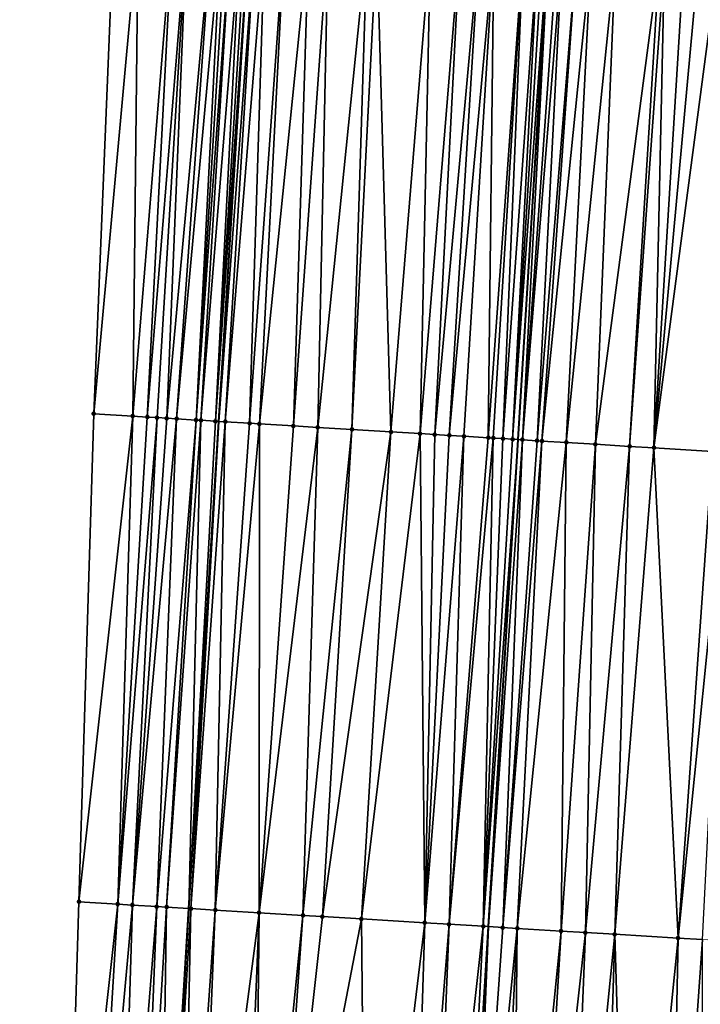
# Model space of a CAD drawing. Header units: feet. Extents: x 2004186 to 2014793, y 836912 to 864902.
# Tile 260 of 656: x 2010668 to 2010696, y 844940 to 844980. Entities that reach past the tile are written whole.
import ezdxf

# ---------------------------------------------------------------- set-up
doc = ezdxf.new("R2010")
doc.units = ezdxf.units.FT
doc.header["$LTSCALE"] = 100
doc.header["$MEASUREMENT"] = 0
for name, color, linetype, lineweight in [('EP_Travel Lane', 5, 'Continuous', 40), ('GPL_Skip Line', 2, 'Continuous', 40), ('Road Shots', 4, 'Continuous', 200), ('Road X-Section', 30, 'Continuous', 13)]:
    doc.layers.add(name, color=color, linetype=linetype, lineweight=lineweight)
doc.layers.add('I-77 SB_MM21-27-Surface-Border', color=7, linetype='Continuous')
doc.layers.add('I-77 SB_MM21-27-Surface-TIN', color=7, linetype='Continuous')

msp = doc.modelspace()

# ---------------------------------------------------------------- linework, layer by layer
at = {"layer": 'EP_Travel Lane'}
msp.add_polyline3d([(2010671.361975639, 844884.1087409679, 416.8772273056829), (2010672.588027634, 844904.0636161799, 417.0887249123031), (2010673.81414055, 844924.0194829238, 417.3541223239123), (2010675.040278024, 844943.9757493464, 417.5965140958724), (2010676.266924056, 844963.9376616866, 417.846171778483), (2010677.508120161, 844983.937291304, 418.1073278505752), (2010678.759625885, 845003.8950665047, 418.3260456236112), (2010680.011203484, 845023.8539879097, 418.6015332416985), (2010681.262646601, 845043.8107647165, 418.8424224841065), (2010682.514286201, 845063.7706748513, 419.0715753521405), (2010683.765781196, 845083.7282789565, 419.327038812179), (2010685.017376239, 845103.6874785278, 419.5472036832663), (2010686.268623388, 845123.64488809, 419.7774248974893), (2010687.504622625, 845143.6241713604, 419.9852812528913), (2010688.721868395, 845163.5837760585, 420.1983156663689), (2010689.938995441, 845183.5414340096, 420.4285566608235)], dxfattribs=at)
at = {"layer": 'GPL_Skip Line'}
msp.add_polyline3d([(2010683.662438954, 844883.3616946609, 417.1203910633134), (2010684.880050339, 844903.3171071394, 417.3261345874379), (2010686.097697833, 844923.2731113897, 417.5925221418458), (2010687.315414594, 844943.2302508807, 417.8593968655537), (2010688.533545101, 844963.1925663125, 418.0667554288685), (2010689.759369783, 844983.1726573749, 418.3167093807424), (2010690.990855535, 845003.1316513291, 418.5634833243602), (2010692.222422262, 845023.0919576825, 418.8124444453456), (2010693.453861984, 845043.0502056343, 419.0594326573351), (2010694.685462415, 845063.0110582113, 419.2863865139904), (2010695.916964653, 845082.9703193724, 419.5222443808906), (2010697.148541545, 845102.9307904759, 419.7398166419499), (2010698.380154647, 845122.8893663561, 419.9770564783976), (2010699.622395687, 845142.8571987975, 420.1952688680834), (2010700.874572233, 845162.8144267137, 420.4101064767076), (2010702.126642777, 845182.769965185, 420.6362082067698)], dxfattribs=at)
at = {"layer": 'I-77 SB_MM21-27-Surface-Border', "color": 3, "linetype": 'ByBlock', "lineweight": -2}
msp.add_polyline3d([(2010668.105363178, 844884.3073593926, 416.7433087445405), (2010669.711869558, 844904.2388101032, 416.9903319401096), (2010669.921052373, 844924.2568108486, 417.2218372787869), (2010670.529480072, 844944.2502413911, 417.4509269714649), (2010671.138567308, 844964.2501318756, 417.6742563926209), (2010671.966535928, 844984.2843421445, 417.9207875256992), (2010673.008145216, 845004.254653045, 418.1616334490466), (2010674.249504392, 845024.2147291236, 418.4052698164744), (2010675.490699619, 845044.1721690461, 418.6186972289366), (2010676.732113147, 845064.1331190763, 418.8428098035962), (2010678.172956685, 845084.0786909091, 419.1031831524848), (2010679.414293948, 845104.0384146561, 419.3335305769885), (2010681.254499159, 845123.9589596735, 419.5721350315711), (2010682.705933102, 845143.9288255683, 419.8111058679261), (2010684.364728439, 845163.8603183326, 420.0579026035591), (2010685.025423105, 845183.8534304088, 420.2544708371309)], dxfattribs=at)
at = {"layer": 'I-77 SB_MM21-27-Surface-TIN', "color": 128, "linetype": 'ByBlock', "lineweight": -2}
for points in [[(2010672.964579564, 844984.2218193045, 417.955833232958), (2010671.966535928, 844984.2843421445, 417.9207875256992), (2010671.138567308, 844964.2501318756, 417.6742563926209)], [(2010672.964579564, 844984.2218193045, 417.955833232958), (2010671.138567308, 844964.2501318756, 417.6742563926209), (2010672.735604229, 844964.1527998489, 417.729836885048)], [(2010674.361837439, 844984.134235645, 418.008916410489), (2010672.964579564, 844984.2218193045, 417.955833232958), (2010672.735604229, 844964.1527998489, 417.729836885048)], [(2010674.361837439, 844984.134235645, 418.008916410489), (2010672.735604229, 844964.1527998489, 417.729836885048), (2010673.33449157, 844964.1162754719, 417.7527405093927)], [(2010674.960665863, 844984.0967579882, 418.0271406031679), (2010674.361837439, 844984.134235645, 418.008916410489), (2010673.33449157, 844964.1162754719, 417.7527405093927)], [(2010674.960665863, 844984.0967579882, 418.0271406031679), (2010673.33449157, 844964.1162754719, 417.7527405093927), (2010673.733753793, 844964.091991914, 417.7625373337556)], [(2010674.960665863, 844984.0967579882, 418.0271406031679), (2010673.733753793, 844964.091991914, 417.7625373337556), (2010674.133016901, 844964.0677229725, 417.7711227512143)], [(2010675.958703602, 844984.0341403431, 418.0695588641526), (2010674.960665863, 844984.0967579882, 418.0271406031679), (2010674.133016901, 844964.0677229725, 417.7711227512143)], [(2010675.958703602, 844984.0341403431, 418.0695588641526), (2010674.133016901, 844964.0677229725, 417.7711227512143), (2010674.53227464, 844964.0433653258, 417.7870600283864)], [(2010676.35791671, 844984.009061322, 418.0890117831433), (2010675.958703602, 844984.0341403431, 418.0695588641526), (2010674.53227464, 844964.0433653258, 417.7870600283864)], [(2010676.35791671, 844984.009061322, 418.0890117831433), (2010674.53227464, 844964.0433653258, 417.7870600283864), (2010675.330781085, 844963.9945007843, 417.8313041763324)], [(2010676.557525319, 844983.9965548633, 418.0961679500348), (2010676.35791671, 844984.009061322, 418.0890117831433), (2010675.330781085, 844963.9945007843, 417.8313041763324)], [(2010676.757137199, 844983.984100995, 418.099234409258), (2010676.557525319, 844983.9965548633, 418.0961679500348), (2010675.330781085, 844963.9945007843, 417.8313041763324)], [(2010676.757137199, 844983.984100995, 418.099234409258), (2010675.330781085, 844963.9945007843, 417.8313041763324), (2010675.530410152, 844963.9823252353, 417.8390014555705)], [(2010677.156366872, 844983.9592883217, 418.0979746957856), (2010676.757137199, 844983.984100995, 418.099234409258), (2010675.530410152, 844963.9823252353, 417.8390014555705)], [(2010677.156366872, 844983.9592883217, 418.0979746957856), (2010675.530410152, 844963.9823252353, 417.8390014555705), (2010676.129311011, 844963.9460242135, 417.8433935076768)], [(2010677.355978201, 844983.9468255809, 418.1017311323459), (2010677.156366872, 844983.9592883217, 418.0979746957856), (2010676.129311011, 844963.9460242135, 417.8433935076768)], [(2010677.355978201, 844983.9468255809, 418.1017311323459), (2010676.129311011, 844963.9460242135, 417.8433935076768), (2010677.508120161, 844983.937291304, 418.1073278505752)], [(2010676.129311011, 844963.9460242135, 417.8433935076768), (2010676.266924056, 844963.9376616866, 417.846171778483), (2010677.508120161, 844983.937291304, 418.1073278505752)], [(2010677.755195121, 844983.9218078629, 418.1164167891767), (2010677.508120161, 844983.937291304, 418.1073278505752), (2010676.266924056, 844963.9376616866, 417.846171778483)], [(2010677.755195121, 844983.9218078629, 418.1164167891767), (2010676.266924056, 844963.9376616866, 417.846171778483), (2010676.528574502, 844963.9217616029, 417.8514542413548)], [(2010678.15441166, 844983.8967840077, 418.1315797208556), (2010677.755195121, 844983.9218078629, 418.1164167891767), (2010676.528574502, 844963.9217616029, 417.8514542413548)], [(2010678.15441166, 844983.8967840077, 418.1315797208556), (2010676.528574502, 844963.9217616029, 417.8514542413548), (2010677.526725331, 844963.8609745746, 417.8824219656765)], [(2010678.952856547, 844983.8469261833, 418.147139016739), (2010678.15441166, 844983.8967840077, 418.1315797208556), (2010677.526725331, 844963.8609745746, 417.8824219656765)], [(2010678.952856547, 844983.8469261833, 418.147139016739), (2010677.526725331, 844963.8609745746, 417.8824219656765), (2010677.925989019, 844963.8367152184, 417.8902129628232)], [(2010679.950915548, 844983.7846504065, 418.1629717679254), (2010678.952856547, 844983.8469261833, 418.147139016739), (2010677.925989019, 844963.8367152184, 417.8902129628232)], [(2010679.950915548, 844983.7846504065, 418.1629717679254), (2010677.925989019, 844963.8367152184, 417.8902129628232), (2010679.323416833, 844963.7518885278, 417.9107635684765)], [(2010680.749360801, 844983.7347984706, 418.1780731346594), (2010679.950915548, 844983.7846504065, 418.1629717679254), (2010679.323416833, 844963.7518885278, 417.9107635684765)], [(2010680.749360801, 844983.7347984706, 418.1780731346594), (2010679.323416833, 844963.7518885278, 417.9107635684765), (2010680.32157921, 844963.6912923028, 417.9259176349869)], [(2010682.346258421, 844983.6352089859, 418.1993805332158), (2010680.749360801, 844983.7347984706, 418.1780731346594), (2010680.32157921, 844963.6912923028, 417.9259176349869)], [(2010682.346258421, 844983.6352089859, 418.1993805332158), (2010680.32157921, 844963.6912923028, 417.9259176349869), (2010681.71900336, 844963.6064050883, 417.9514844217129)], [(2010682.745482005, 844983.6102984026, 418.2057348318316), (2010682.346258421, 844983.6352089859, 418.1993805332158), (2010681.71900336, 844963.6064050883, 417.9514844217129)], [(2010682.745482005, 844983.6102984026, 418.2057348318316), (2010681.71900336, 844963.6064050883, 417.9514844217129), (2010683.316065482, 844963.5094894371, 417.9725558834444)], [(2010684.941213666, 844983.473321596, 418.2382415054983), (2010682.745482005, 844983.6102984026, 418.2057348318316), (2010683.316065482, 844963.5094894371, 417.9725558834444)], [(2010684.941213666, 844983.473321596, 418.2382415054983), (2010683.316065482, 844963.5094894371, 417.9725558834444), (2010684.513855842, 844963.4366997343, 417.996893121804)], [(2010686.138879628, 844983.3985128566, 418.263291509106), (2010684.941213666, 844983.473321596, 418.2382415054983), (2010684.513855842, 844963.4366997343, 417.996893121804)], [(2010686.138879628, 844983.3985128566, 418.263291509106), (2010684.513855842, 844963.4366997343, 417.996893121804), (2010685.112751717, 844963.4003163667, 418.0081099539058)], [(2010686.937326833, 844983.34869229, 418.2759534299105), (2010686.138879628, 844983.3985128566, 418.263291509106), (2010685.112751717, 844963.4003163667, 418.0081099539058)], [(2010686.937326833, 844983.34869229, 418.2759534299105), (2010685.112751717, 844963.4003163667, 418.0081099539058), (2010685.711651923, 844963.364004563, 418.0133956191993)], [(2010687.536162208, 844983.3113264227, 418.2854842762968), (2010686.937326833, 844983.34869229, 418.2759534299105), (2010685.711651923, 844963.364004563, 418.0133956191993)], [(2010687.536162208, 844983.3113264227, 418.2854842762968), (2010685.711651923, 844963.364004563, 418.0133956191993), (2010686.310547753, 844963.3276204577, 418.0246736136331)], [(2010687.536162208, 844983.3113264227, 418.2854842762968), (2010686.310547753, 844963.3276204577, 418.0246736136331), (2010687.308700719, 844963.2668687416, 418.0527146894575)], [(2010688.733824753, 844983.2364627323, 418.3148075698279), (2010687.536162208, 844983.3113264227, 418.2854842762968), (2010687.308700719, 844963.2668687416, 418.0527146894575)], [(2010688.733824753, 844983.2364627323, 418.3148075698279), (2010687.308700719, 844963.2668687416, 418.0527146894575), (2010687.508333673, 844963.254757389, 418.0550913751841)], [(2010688.733824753, 844983.2364627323, 418.3148075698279), (2010687.508333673, 844963.254757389, 418.0550913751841), (2010687.907603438, 844963.2305984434, 418.0545603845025)], [(2010689.33266533, 844983.1991805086, 418.3178338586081), (2010688.733824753, 844983.2364627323, 418.3148075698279), (2010687.907603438, 844963.2305984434, 418.0545603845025)], [(2010689.33266533, 844983.1991805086, 418.3178338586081), (2010687.907603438, 844963.2305984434, 418.0545603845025), (2010688.306868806, 844963.206366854, 418.0600500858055)], [(2010689.53228229, 844983.1868083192, 418.3145485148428), (2010689.33266533, 844983.1991805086, 418.3178338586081), (2010688.306868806, 844963.206366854, 418.0600500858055)], [(2010689.731895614, 844983.1743776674, 418.3158095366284), (2010689.53228229, 844983.1868083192, 418.3145485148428), (2010688.306868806, 844963.206366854, 418.0600500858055)], [(2010689.731895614, 844983.1743776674, 418.3158095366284), (2010688.306868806, 844963.206366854, 418.0600500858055), (2010688.533545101, 844963.1925663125, 418.0667554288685)], [(2010689.731895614, 844983.1743776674, 418.3158095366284), (2010688.533545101, 844963.1925663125, 418.0667554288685), (2010689.759369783, 844983.1726573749, 418.3167093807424)], [(2010688.706129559, 844963.1820589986, 418.0718606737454), (2010689.759369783, 844983.1726573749, 418.3167093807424), (2010688.533545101, 844963.1925663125, 418.0667554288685)], [(2010690.131113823, 844983.149380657, 418.3288848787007), (2010689.759369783, 844983.1726573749, 418.3167093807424), (2010688.706129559, 844963.1820589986, 418.0718606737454)], [(2010690.3307217, 844983.1368624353, 418.3369557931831), (2010690.131113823, 844983.149380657, 418.3288848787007), (2010688.706129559, 844963.1820589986, 418.0718606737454)], [(2010690.3307217, 844983.1368624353, 418.3369557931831), (2010688.706129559, 844963.1820589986, 418.0718606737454), (2010689.305017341, 844963.1455419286, 418.0941587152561)], [(2010690.929553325, 844983.0994362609, 418.3511764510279), (2010690.3307217, 844983.1368624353, 418.3369557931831), (2010689.305017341, 844963.1455419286, 418.0941587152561)], [(2010690.929553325, 844983.0994362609, 418.3511764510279), (2010689.305017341, 844963.1455419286, 418.0941587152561), (2010689.504647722, 844963.133388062, 418.1000589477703)], [(2010691.528388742, 844983.0620710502, 418.3606562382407), (2010690.929553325, 844983.0994362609, 418.3511764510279), (2010689.504647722, 844963.133388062, 418.1000589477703)], [(2010691.528388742, 844983.0620710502, 418.3606562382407), (2010689.504647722, 844963.133388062, 418.1000589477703), (2010690.502810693, 844963.0728016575, 418.1143990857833)], [(2010692.526449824, 844982.9998287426, 418.3738862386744), (2010691.528388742, 844983.0620710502, 418.3606562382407), (2010690.502810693, 844963.0728016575, 418.1143990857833)], [(2010692.526449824, 844982.9998287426, 418.3738862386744), (2010690.502810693, 844963.0728016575, 418.1143990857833), (2010691.700609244, 844963.0001472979, 418.1275191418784)], [(2010694.322953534, 844982.8876922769, 418.4055010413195), (2010692.526449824, 844982.9998287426, 418.3738862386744), (2010691.700609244, 844963.0001472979, 418.1275191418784)], [(2010694.322953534, 844982.8876922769, 418.4055010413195), (2010691.700609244, 844963.0001472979, 418.1275191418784), (2010693.098032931, 844962.9152524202, 418.1537210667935)], [(2010694.522565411, 844982.8752383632, 418.4085710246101), (2010694.322953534, 844982.8876922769, 418.4055010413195), (2010693.098032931, 844962.9152524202, 418.1537210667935)], [(2010694.522565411, 844982.8752383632, 418.4085710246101), (2010693.098032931, 844962.9152524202, 418.1537210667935), (2010694.096189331, 844962.8545574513, 418.17705894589)], [(2010695.321007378, 844982.8253335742, 418.427782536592), (2010694.522565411, 844982.8752383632, 418.4085710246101), (2010694.096189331, 844962.8545574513, 418.17705894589)], [(2010695.919841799, 844982.7879523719, 418.4385059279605), (2010695.321007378, 844982.8253335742, 418.427782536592), (2010694.096189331, 844962.8545574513, 418.17705894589)], [(2010696.718289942, 844982.7381468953, 418.4499943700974), (2010695.919841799, 844982.7879523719, 418.4385059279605), (2010694.096189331, 844962.8545574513, 418.17705894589)], [(2010696.718289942, 844982.7381468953, 418.4499943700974), (2010694.096189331, 844962.8545574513, 418.17705894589), (2010696.491774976, 844962.7090594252, 418.2189887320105)], [(2010672.735604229, 844964.1527998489, 417.729836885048), (2010671.138567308, 844964.2501318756, 417.6742563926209), (2010670.529480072, 844944.2502413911, 417.4509269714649)], [(2010672.735604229, 844964.1527998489, 417.729836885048), (2010670.529480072, 844944.2502413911, 417.4509269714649), (2010672.126523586, 844944.1530180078, 417.5060744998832)], [(2010673.33449157, 844964.1162754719, 417.7527405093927), (2010672.735604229, 844964.1527998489, 417.729836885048), (2010672.126523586, 844944.1530180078, 417.5060744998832)], [(2010673.733753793, 844964.091991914, 417.7625373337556), (2010673.33449157, 844964.1162754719, 417.7527405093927), (2010672.126523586, 844944.1530180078, 417.5060744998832)], [(2010673.733753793, 844964.091991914, 417.7625373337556), (2010672.126523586, 844944.1530180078, 417.5060744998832), (2010672.72541358, 844944.1165373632, 417.5287447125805)], [(2010674.133016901, 844964.0677229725, 417.7711227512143), (2010673.733753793, 844964.091991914, 417.7625373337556), (2010672.72541358, 844944.1165373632, 417.5287447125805)], [(2010674.53227464, 844964.0433653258, 417.7870600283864), (2010674.133016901, 844964.0677229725, 417.7711227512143), (2010672.72541358, 844944.1165373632, 417.5287447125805)], [(2010674.53227464, 844964.0433653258, 417.7870600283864), (2010672.72541358, 844944.1165373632, 417.5287447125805), (2010673.723559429, 844944.0556678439, 417.5727544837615)], [(2010675.330781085, 844963.9945007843, 417.8313041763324), (2010674.53227464, 844964.0433653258, 417.7870600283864), (2010673.723559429, 844944.0556678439, 417.5727544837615)], [(2010675.330781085, 844963.9945007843, 417.8313041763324), (2010673.723559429, 844944.0556678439, 417.5727544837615), (2010674.122822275, 844944.0313945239, 417.5835826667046)], [(2010675.530410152, 844963.9823252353, 417.8390014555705), (2010675.330781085, 844963.9945007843, 417.8313041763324), (2010674.122822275, 844944.0313945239, 417.5835826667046)], [(2010675.530410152, 844963.9823252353, 417.8390014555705), (2010674.122822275, 844944.0313945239, 417.5835826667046), (2010675.040278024, 844943.9757493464, 417.5965140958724)], [(2010676.129311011, 844963.9460242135, 417.8433935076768), (2010675.530410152, 844963.9823252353, 417.8390014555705), (2010675.040278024, 844943.9757493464, 417.5965140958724)], [(2010676.129311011, 844963.9460242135, 417.8433935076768), (2010675.040278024, 844943.9757493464, 417.5965140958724), (2010676.266924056, 844963.9376616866, 417.846171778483)], [(2010675.120988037, 844943.9708541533, 417.5976516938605), (2010676.266924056, 844963.9376616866, 417.846171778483), (2010675.040278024, 844943.9757493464, 417.5965140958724)], [(2010676.528574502, 844963.9217616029, 417.8514542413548), (2010676.266924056, 844963.9376616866, 417.846171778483), (2010675.120988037, 844943.9708541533, 417.5976516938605)], [(2010676.528574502, 844963.9217616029, 417.8514542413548), (2010675.120988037, 844943.9708541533, 417.5976516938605), (2010676.119146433, 844943.910192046, 417.6227944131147)], [(2010677.526725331, 844963.8609745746, 417.8824219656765), (2010676.528574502, 844963.9217616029, 417.8514542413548), (2010676.119146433, 844943.910192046, 417.6227944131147)], [(2010677.925989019, 844963.8367152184, 417.8902129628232), (2010677.526725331, 844963.8609745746, 417.8824219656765), (2010676.119146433, 844943.910192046, 417.6227944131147)], [(2010677.925989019, 844963.8367152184, 417.8902129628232), (2010676.119146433, 844943.910192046, 417.6227944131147), (2010677.915840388, 844943.801146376, 417.6547592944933)], [(2010679.323416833, 844963.7518885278, 417.9107635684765), (2010677.925989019, 844963.8367152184, 417.8902129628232), (2010677.915840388, 844943.801146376, 417.6547592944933)], [(2010680.32157921, 844963.6912923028, 417.9259176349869), (2010679.323416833, 844963.7518885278, 417.9107635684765), (2010677.915840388, 844943.801146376, 417.6547592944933)], [(2010680.32157921, 844963.6912923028, 417.9259176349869), (2010677.915840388, 844943.801146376, 417.6547592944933), (2010679.712528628, 844943.6920062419, 417.6953170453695)], [(2010681.71900336, 844963.6064050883, 417.9514844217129), (2010680.32157921, 844963.6912923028, 417.9259176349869), (2010679.712528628, 844943.6920062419, 417.6953170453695)], [(2010681.71900336, 844963.6064050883, 417.9514844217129), (2010679.712528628, 844943.6920062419, 417.6953170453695), (2010680.511058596, 844943.6435303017, 417.7105422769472)], [(2010683.316065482, 844963.5094894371, 417.9725558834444), (2010681.71900336, 844963.6064050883, 417.9514844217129), (2010680.511058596, 844943.6435303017, 417.7105422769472)], [(2010683.316065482, 844963.5094894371, 417.9725558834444), (2010680.511058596, 844943.6435303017, 417.7105422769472), (2010682.108122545, 844943.5466447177, 417.7349621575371)], [(2010684.513855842, 844963.4366997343, 417.996893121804), (2010683.316065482, 844963.5094894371, 417.9725558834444), (2010682.108122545, 844943.5466447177, 417.7349621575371)], [(2010684.513855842, 844963.4366997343, 417.996893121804), (2010682.108122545, 844943.5466447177, 417.7349621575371), (2010684.703340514, 844943.3890246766, 417.7911059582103)], [(2010685.112751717, 844963.4003163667, 418.0081099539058), (2010684.513855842, 844963.4366997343, 417.996893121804), (2010684.703340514, 844943.3890246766, 417.7911059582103)], [(2010685.711651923, 844963.364004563, 418.0133956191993), (2010685.112751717, 844963.4003163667, 418.0081099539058), (2010684.703340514, 844943.3890246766, 417.7911059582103)], [(2010686.310547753, 844963.3276204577, 418.0246736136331), (2010685.711651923, 844963.364004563, 418.0133956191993), (2010684.703340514, 844943.3890246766, 417.7911059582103)], [(2010686.310547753, 844963.3276204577, 418.0246736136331), (2010684.703340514, 844943.3890246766, 417.7911059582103), (2010685.701502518, 844943.3284222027, 417.8108241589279)], [(2010687.308700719, 844963.2668687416, 418.0527146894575), (2010686.310547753, 844963.3276204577, 418.0246736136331), (2010685.701502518, 844943.3284222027, 417.8108241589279)], [(2010687.508333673, 844963.254757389, 418.0550913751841), (2010687.308700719, 844963.2668687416, 418.0527146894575), (2010685.701502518, 844943.3284222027, 417.8108241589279)], [(2010687.508333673, 844963.254757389, 418.0550913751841), (2010685.701502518, 844943.3284222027, 417.8108241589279), (2010687.098919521, 844943.2434166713, 417.853172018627)], [(2010687.907603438, 844963.2305984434, 418.0545603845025), (2010687.508333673, 844963.254757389, 418.0550913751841), (2010687.098919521, 844943.2434166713, 417.853172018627)], [(2010688.306868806, 844963.206366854, 418.0600500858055), (2010687.907603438, 844963.2305984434, 418.0545603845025), (2010687.098919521, 844943.2434166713, 417.853172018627)], [(2010688.306868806, 844963.206366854, 418.0600500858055), (2010687.098919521, 844943.2434166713, 417.853172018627), (2010688.533545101, 844963.1925663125, 418.0667554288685)], [(2010687.098919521, 844943.2434166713, 417.853172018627), (2010687.315414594, 844943.2302508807, 417.8593968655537), (2010688.533545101, 844963.1925663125, 418.0667554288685)], [(2010688.706129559, 844963.1820589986, 418.0718606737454), (2010688.533545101, 844963.1925663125, 418.0667554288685), (2010687.315414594, 844943.2302508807, 417.8593968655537)], [(2010688.706129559, 844963.1820589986, 418.0718606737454), (2010687.315414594, 844943.2302508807, 417.8593968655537), (2010687.897444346, 844943.1948557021, 417.8761318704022)], [(2010689.305017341, 844963.1455419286, 418.0941587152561), (2010688.706129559, 844963.1820589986, 418.0718606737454), (2010687.897444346, 844943.1948557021, 417.8761318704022)], [(2010689.504647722, 844963.133388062, 418.1000589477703), (2010689.305017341, 844963.1455419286, 418.0941587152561), (2010687.897444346, 844943.1948557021, 417.8761318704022)], [(2010689.504647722, 844963.133388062, 418.1000589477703), (2010687.897444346, 844943.1948557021, 417.8761318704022), (2010688.496342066, 844943.1585027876, 417.8871832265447)], [(2010690.502810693, 844963.0728016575, 418.1143990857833), (2010689.504647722, 844963.133388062, 418.1000589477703), (2010688.496342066, 844943.1585027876, 417.8871832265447)], [(2010690.502810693, 844963.0728016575, 418.1143990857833), (2010688.496342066, 844943.1585027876, 417.8871832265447), (2010690.293044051, 844943.0495898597, 417.9070733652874)], [(2010691.700609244, 844963.0001472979, 418.1275191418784), (2010690.502810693, 844963.0728016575, 418.1143990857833), (2010690.293044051, 844943.0495898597, 417.9070733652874)], [(2010691.700609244, 844963.0001472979, 418.1275191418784), (2010690.293044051, 844943.0495898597, 417.9070733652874), (2010691.291207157, 844942.9890055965, 417.9251350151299)], [(2010693.098032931, 844962.9152524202, 418.1537210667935), (2010691.700609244, 844963.0001472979, 418.1275191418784), (2010691.291207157, 844942.9890055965, 417.9251350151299)], [(2010693.098032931, 844962.9152524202, 418.1537210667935), (2010691.291207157, 844942.9890055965, 417.9251350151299), (2010692.488999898, 844942.9162551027, 417.9513006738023)], [(2010694.096189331, 844962.8545574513, 418.17705894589), (2010693.098032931, 844962.9152524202, 418.1537210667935), (2010692.488999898, 844942.9162551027, 417.9513006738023)], [(2010694.096189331, 844962.8545574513, 418.17705894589), (2010692.488999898, 844942.9162551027, 417.9513006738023), (2010695.08422799, 844942.7588023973, 417.9922229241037)], [(2010696.491774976, 844962.7090594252, 418.2189887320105), (2010694.096189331, 844962.8545574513, 418.17705894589), (2010695.08422799, 844942.7588023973, 417.9922229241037)], [(2010697.090672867, 844962.6727093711, 418.2274445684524), (2010696.491774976, 844962.7090594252, 418.2189887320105), (2010695.08422799, 844942.7588023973, 417.9922229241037)], [(2010697.090672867, 844962.6727093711, 418.2274445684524), (2010695.08422799, 844942.7588023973, 417.9922229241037), (2010696.08239488, 844942.6982806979, 418.0045935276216)], [(2010672.126523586, 844944.1530180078, 417.5060744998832), (2010670.529480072, 844944.2502413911, 417.4509269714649), (2010669.921052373, 844924.2568108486, 417.2218372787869)], [(2010672.126523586, 844944.1530180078, 417.5060744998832), (2010669.921052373, 844924.2568108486, 417.2218372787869), (2010670.919196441, 844924.1959119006, 417.2594590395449)], [(2010672.72541358, 844944.1165373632, 417.5287447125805), (2010672.126523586, 844944.1530180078, 417.5060744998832), (2010670.919196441, 844924.1959119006, 417.2594590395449)], [(2010672.72541358, 844944.1165373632, 417.5287447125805), (2010670.919196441, 844924.1959119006, 417.2594590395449), (2010672.11696913, 844924.1228299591, 417.3048400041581)], [(2010673.723559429, 844944.0556678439, 417.5727544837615), (2010672.72541358, 844944.1165373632, 417.5287447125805), (2010672.11696913, 844924.1228299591, 417.3048400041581)], [(2010673.723559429, 844944.0556678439, 417.5727544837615), (2010672.11696913, 844924.1228299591, 417.3048400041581), (2010672.915489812, 844924.0742004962, 417.3283625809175)], [(2010674.122822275, 844944.0313945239, 417.5835826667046), (2010673.723559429, 844944.0556678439, 417.5727544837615), (2010672.915489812, 844924.0742004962, 417.3283625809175)], [(2010674.122822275, 844944.0313945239, 417.5835826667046), (2010672.915489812, 844924.0742004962, 417.3283625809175), (2010673.81414055, 844924.0194829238, 417.3541223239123)], [(2010674.122822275, 844944.0313945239, 417.5835826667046), (2010673.81414055, 844924.0194829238, 417.3541223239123), (2010675.040278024, 844943.9757493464, 417.5965140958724)], [(2010673.913641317, 844924.0134244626, 417.3569745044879), (2010675.040278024, 844943.9757493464, 417.5965140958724), (2010673.81414055, 844924.0194829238, 417.3541223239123)], [(2010675.120988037, 844943.9708541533, 417.5976516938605), (2010675.040278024, 844943.9757493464, 417.5965140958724), (2010673.913641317, 844924.0134244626, 417.3569745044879)], [(2010675.120988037, 844943.9708541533, 417.5976516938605), (2010673.913641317, 844924.0134244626, 417.3569745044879), (2010674.71216052, 844923.9647705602, 417.3822885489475)], [(2010676.119146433, 844943.910192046, 417.6227944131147), (2010675.120988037, 844943.9708541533, 417.5976516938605), (2010674.71216052, 844923.9647705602, 417.3822885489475)], [(2010676.119146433, 844943.910192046, 417.6227944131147), (2010674.71216052, 844923.9647705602, 417.3822885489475), (2010675.311054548, 844923.9283565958, 417.3956692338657)], [(2010677.915840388, 844943.801146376, 417.6547592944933), (2010676.119146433, 844943.910192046, 417.6227944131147), (2010675.311054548, 844923.9283565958, 417.3956692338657)], [(2010677.915840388, 844943.801146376, 417.6547592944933), (2010675.311054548, 844923.9283565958, 417.3956692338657), (2010677.107752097, 844923.8193703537, 417.4170716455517)], [(2010677.915840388, 844943.801146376, 417.6547592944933), (2010677.107752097, 844923.8193703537, 417.4170716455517), (2010677.706646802, 844923.7829675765, 417.429632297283)], [(2010679.712528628, 844943.6920062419, 417.6953170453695), (2010677.915840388, 844943.801146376, 417.6547592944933), (2010677.706646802, 844923.7829675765, 417.429632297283)], [(2010679.712528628, 844943.6920062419, 417.6953170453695), (2010677.706646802, 844923.7829675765, 417.429632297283), (2010678.305540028, 844923.7465403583, 417.4439845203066)], [(2010680.511058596, 844943.6435303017, 417.7105422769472), (2010679.712528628, 844943.6920062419, 417.6953170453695), (2010678.305540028, 844923.7465403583, 417.4439845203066)], [(2010682.108122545, 844943.5466447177, 417.7349621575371), (2010680.511058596, 844943.6435303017, 417.7105422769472), (2010678.305540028, 844923.7465403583, 417.4439845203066)], [(2010682.108122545, 844943.5466447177, 417.7349621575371), (2010678.305540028, 844923.7465403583, 417.4439845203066), (2010682.29818384, 844923.5040609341, 417.5126398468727)], [(2010684.703340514, 844943.3890246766, 417.7911059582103), (2010682.108122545, 844943.5466447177, 417.7349621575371), (2010682.29818384, 844923.5040609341, 417.5126398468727)], [(2010684.703340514, 844943.3890246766, 417.7911059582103), (2010682.29818384, 844923.5040609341, 417.5126398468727), (2010684.094866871, 844923.3948347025, 417.5516339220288)], [(2010685.701502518, 844943.3284222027, 417.8108241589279), (2010684.703340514, 844943.3890246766, 417.7911059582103), (2010684.094866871, 844923.3948347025, 417.5516339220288)], [(2010685.701502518, 844943.3284222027, 417.8108241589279), (2010684.094866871, 844923.3948347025, 417.5516339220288), (2010684.89339056, 844923.3462549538, 417.571512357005)], [(2010687.098919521, 844943.2434166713, 417.853172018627), (2010685.701502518, 844943.3284222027, 417.8108241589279), (2010684.89339056, 844923.3462549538, 417.571512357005)], [(2010687.098919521, 844943.2434166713, 417.853172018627), (2010684.89339056, 844923.3462549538, 417.571512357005), (2010686.097697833, 844923.2731113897, 417.5925221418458)], [(2010687.098919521, 844943.2434166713, 417.853172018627), (2010686.097697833, 844923.2731113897, 417.5925221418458), (2010687.315414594, 844943.2302508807, 417.8593968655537)], [(2010686.490447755, 844923.2492577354, 417.5993738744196), (2010687.315414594, 844943.2302508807, 417.8593968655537), (2010686.097697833, 844923.2731113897, 417.5925221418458)], [(2010687.897444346, 844943.1948557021, 417.8761318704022), (2010687.315414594, 844943.2302508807, 417.8593968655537), (2010686.490447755, 844923.2492577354, 417.5993738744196)], [(2010688.496342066, 844943.1585027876, 417.8871832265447), (2010687.897444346, 844943.1948557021, 417.8761318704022), (2010686.490447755, 844923.2492577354, 417.5993738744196)], [(2010688.496342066, 844943.1585027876, 417.8871832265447), (2010686.490447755, 844923.2492577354, 417.5993738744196), (2010687.488606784, 844923.1886060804, 417.6188686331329)], [(2010688.496342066, 844943.1585027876, 417.8871832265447), (2010687.488606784, 844923.1886060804, 417.6188686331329), (2010688.287137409, 844923.1401409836, 417.6303428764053)], [(2010690.293044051, 844943.0495898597, 417.9070733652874), (2010688.496342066, 844943.1585027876, 417.8871832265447), (2010688.287137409, 844923.1401409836, 417.6303428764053)], [(2010690.293044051, 844943.0495898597, 417.9070733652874), (2010688.287137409, 844923.1401409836, 417.6303428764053), (2010689.085670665, 844923.0917193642, 417.6386301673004)], [(2010691.291207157, 844942.9890055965, 417.9251350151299), (2010690.293044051, 844943.0495898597, 417.9070733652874), (2010689.085670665, 844923.0917193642, 417.6386301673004)], [(2010691.291207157, 844942.9890055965, 417.9251350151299), (2010689.085670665, 844923.0917193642, 417.6386301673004), (2010690.483092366, 844923.006791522, 417.6670608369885)], [(2010692.488999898, 844942.9162551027, 417.9513006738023), (2010691.291207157, 844942.9890055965, 417.9251350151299), (2010690.483092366, 844923.006791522, 417.6670608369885)], [(2010692.488999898, 844942.9162551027, 417.9513006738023), (2010690.483092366, 844923.006791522, 417.6670608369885), (2010691.880514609, 844922.9218726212, 417.6948360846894)], [(2010692.488999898, 844942.9162551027, 417.9513006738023), (2010691.880514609, 844922.9218726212, 417.6948360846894), (2010693.078311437, 844922.8491896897, 417.7109689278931)], [(2010695.08422799, 844942.7588023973, 417.9922229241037), (2010692.488999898, 844942.9162551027, 417.9513006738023), (2010693.078311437, 844922.8491896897, 417.7109689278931)], [(2010695.08422799, 844942.7588023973, 417.9922229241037), (2010693.078311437, 844922.8491896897, 417.7109689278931), (2010694.675368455, 844922.7521895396, 417.739045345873)], [(2010696.08239488, 844942.6982806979, 418.0045935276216), (2010695.08422799, 844942.7588023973, 417.9922229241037), (2010694.675368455, 844922.7521895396, 417.739045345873)], [(2010696.08239488, 844942.6982806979, 418.0045935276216), (2010694.675368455, 844922.7521895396, 417.739045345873), (2010696.072787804, 844922.6672228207, 417.7703257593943)]]:
    msp.add_3dface(points, dxfattribs=at)
at = {"layer": 'Road Shots', "lineweight": 100}
for p in [(2010671.138567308, 844964.2501318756, 417.6742563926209), (2010672.735604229, 844964.1527998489, 417.729836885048), (2010673.33449157, 844964.1162754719, 417.7527405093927), (2010673.733753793, 844964.091991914, 417.7625373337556), (2010674.133016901, 844964.0677229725, 417.7711227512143), (2010674.53227464, 844964.0433653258, 417.7870600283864), (2010675.330781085, 844963.9945007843, 417.8313041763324), (2010675.530410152, 844963.9823252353, 417.8390014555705), (2010676.129311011, 844963.9460242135, 417.8433935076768), (2010676.528574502, 844963.9217616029, 417.8514542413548), (2010677.526725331, 844963.8609745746, 417.8824219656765), (2010677.925989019, 844963.8367152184, 417.8902129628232), (2010679.323416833, 844963.7518885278, 417.9107635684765), (2010680.32157921, 844963.6912923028, 417.9259176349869), (2010681.71900336, 844963.6064050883, 417.9514844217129), (2010683.316065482, 844963.5094894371, 417.9725558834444), (2010684.513855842, 844963.4366997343, 417.996893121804), (2010685.112751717, 844963.4003163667, 418.0081099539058), (2010685.711651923, 844963.364004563, 418.0133956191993), (2010686.310547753, 844963.3276204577, 418.0246736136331), (2010687.308700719, 844963.2668687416, 418.0527146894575), (2010687.508333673, 844963.254757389, 418.0550913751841), (2010687.907603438, 844963.2305984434, 418.0545603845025), (2010688.306868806, 844963.206366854, 418.0600500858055), (2010688.706129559, 844963.1820589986, 418.0718606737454), (2010689.305017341, 844963.1455419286, 418.0941587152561), (2010689.504647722, 844963.133388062, 418.1000589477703), (2010690.502810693, 844963.0728016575, 418.1143990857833), (2010691.700609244, 844963.0001472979, 418.1275191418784), (2010693.098032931, 844962.9152524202, 418.1537210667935), (2010694.096189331, 844962.8545574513, 418.17705894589), (2010670.529480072, 844944.2502413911, 417.4509269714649), (2010672.126523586, 844944.1530180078, 417.5060744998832), (2010672.72541358, 844944.1165373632, 417.5287447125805), (2010673.723559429, 844944.0556678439, 417.5727544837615), (2010674.122822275, 844944.0313945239, 417.5835826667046), (2010675.120988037, 844943.9708541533, 417.5976516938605), (2010676.119146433, 844943.910192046, 417.6227944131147), (2010677.915840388, 844943.801146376, 417.6547592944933), (2010679.712528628, 844943.6920062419, 417.6953170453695), (2010680.511058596, 844943.6435303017, 417.7105422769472), (2010682.108122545, 844943.5466447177, 417.7349621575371), (2010684.703340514, 844943.3890246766, 417.7911059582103), (2010685.701502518, 844943.3284222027, 417.8108241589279), (2010687.098919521, 844943.2434166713, 417.853172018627), (2010687.897444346, 844943.1948557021, 417.8761318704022), (2010688.496342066, 844943.1585027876, 417.8871832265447), (2010690.293044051, 844943.0495898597, 417.9070733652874), (2010691.291207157, 844942.9890055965, 417.9251350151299), (2010692.488999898, 844942.9162551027, 417.9513006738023), (2010695.08422799, 844942.7588023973, 417.9922229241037)]:
    msp.add_point(p, dxfattribs=at)
at = {"layer": 'Road X-Section', "extrusion": (0.06040896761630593, 0.9981005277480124, 0.01208689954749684), "elevation": 964826.8800683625, "flags": 128}
msp.add_lwpolyline([(-1955951.387267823, -11244.91275603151), (-1955952.987267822, -11244.85717147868), (-1955953.587267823, -11244.83426618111), (-1955953.987267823, -11244.82446864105), (-1955954.387267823, -11244.81588259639), (-1955954.787267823, -11244.79994415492), (-1955955.587267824, -11244.75569677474), (-1955955.787267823, -11244.74799893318), (-1955956.387267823, -11244.74360656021), (-1955956.787267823, -11244.73554523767), (-1955957.787267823, -11244.70457525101), (-1955958.187267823, -11244.69678368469), (-1955959.587267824, -11244.67623157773), (-1955960.587267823, -11244.66107640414), (-1955961.987267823, -11244.63550774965), (-1955963.587267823, -11244.61443474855), (-1955964.787267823, -11244.59009573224), (-1955965.387267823, -11244.5788780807), (-1955965.987267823, -11244.57359202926), (-1955966.587267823, -11244.56231321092), (-1955967.587267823, -11244.53427008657), (-1955967.787267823, -11244.53189322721), (-1955968.187267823, -11244.53242425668), (-1955968.587267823, -11244.52693415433), (-1955968.987267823, -11244.51512270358), (-1955969.587267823, -11244.49282303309), (-1955969.787267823, -11244.48692236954), (-1955970.787267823, -11244.47258118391), (-1955971.987267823, -11244.45946016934), (-1955973.387267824, -11244.43325633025), (-1955974.387267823, -11244.40991674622), (-1955976.787267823, -11244.36798389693), (-1955977.387267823, -11244.35952744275), (-1955978.787267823, -11244.33350255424), (-1955979.587267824, -11244.31781106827), (-1955980.187267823, -11244.31015744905), (-1955980.387267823, -11244.30969760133), (-1955980.987267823, -11244.31599075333), (-1955981.587267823, -11244.32036736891), (-1955982.387267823, -11244.33293931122), (-1955983.187267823, -11244.35039688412), (-1955984.187267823, -11244.36473926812), (-1955984.787267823, -11244.3654011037), (-1955985.987267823, -11244.37845783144), (-1955986.987267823, -11244.38526024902), (-1955987.387267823, -11244.39039608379), (-1955987.787267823, -11244.39147004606), (-1955988.387267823, -11244.40421332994), (-1955988.787267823, -11244.40888159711), (-1955989.787267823, -11244.41116194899), (-1955990.587267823, -11244.42091094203), (-1955990.987267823, -11244.43153029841), (-1955991.587267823, -11244.44819526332), (-1955992.187267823, -11244.45990609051), (-1955992.387267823, -11244.46851971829), (-1955992.787267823, -11244.48995245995), (-1955992.987267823, -11244.49611444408), (-1955993.387267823, -11244.49573990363), (-1955993.587267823, -11244.49793190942), (-1955993.787267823, -11244.50246615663), (-1955994.787267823, -11244.53935125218), (-1955995.387267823, -11244.55773626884), (-1955995.987267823, -11244.58335659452), (-1955997.387267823, -11244.62687497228), (-1955998.187267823, -11244.64894748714), (-1955999.187267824, -11244.68175788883), (-1955999.787267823, -11244.69733394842)], dxfattribs=at)
at = {"layer": 'Road X-Section', "extrusion": (0.06038204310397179, 0.9981145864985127, 0.01101276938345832), "elevation": 964764.1728137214, "flags": 128}
msp.add_lwpolyline([(-1955978.739191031, -10207.89344863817), (-1955980.339191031, -10207.83829776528), (-1955980.939191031, -10207.81562617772), (-1955981.939191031, -10207.77161373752), (-1955982.339191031, -10207.76078489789), (-1955983.339191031, -10207.74671501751), (-1955984.339191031, -10207.72157077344), (-1955986.139191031, -10207.68960395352), (-1955987.939191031, -10207.64904374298), (-1955988.739191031, -10207.63381758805), (-1955990.339191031, -10207.60939622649), (-1955992.939191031, -10207.55324902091), (-1955993.939191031, -10207.53352962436), (-1955995.339191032, -10207.49117919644), (-1955996.139191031, -10207.46821795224), (-1955996.739191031, -10207.45716592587), (-1955998.539191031, -10207.43727458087), (-1955999.539191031, -10207.41921183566), (-1956000.739191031, -10207.39304459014), (-1956003.339191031, -10207.35211985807), (-1956004.339191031, -10207.33974850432), (-1956006.139191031, -10207.29625415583), (-1956006.539191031, -10207.28953916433), (-1956006.739191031, -10207.28863099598), (-1956007.739191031, -10207.29728202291), (-1956008.539191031, -10207.30485205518), (-1956009.939191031, -10207.32488717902), (-1956010.339191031, -10207.33139570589), (-1956011.139191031, -10207.34921981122), (-1956011.739191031, -10207.35737138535), (-1956013.539191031, -10207.36046944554), (-1956014.139191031, -10207.37094868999), (-1956014.739191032, -10207.38244846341), (-1956015.539191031, -10207.39028253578), (-1956016.139191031, -10207.39827194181), (-1956016.939191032, -10207.40857583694), (-1956017.739191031, -10207.42193554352), (-1956018.739191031, -10207.44957162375), (-1956018.939191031, -10207.45811372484), (-1956019.339191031, -10207.48102290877), (-1956019.539191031, -10207.4878309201), (-1956019.939191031, -10207.49279249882), (-1956020.339191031, -10207.49601646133), (-1956020.739191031, -10207.5030379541), (-1956021.139191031, -10207.51577132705), (-1956022.139191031, -10207.55450712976), (-1956023.539191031, -10207.60846940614), (-1956024.739191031, -10207.65386565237), (-1956025.939191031, -10207.69559791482), (-1956026.139191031, -10207.7020592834)], dxfattribs=at)

doc.saveas('drawing.dxf')
